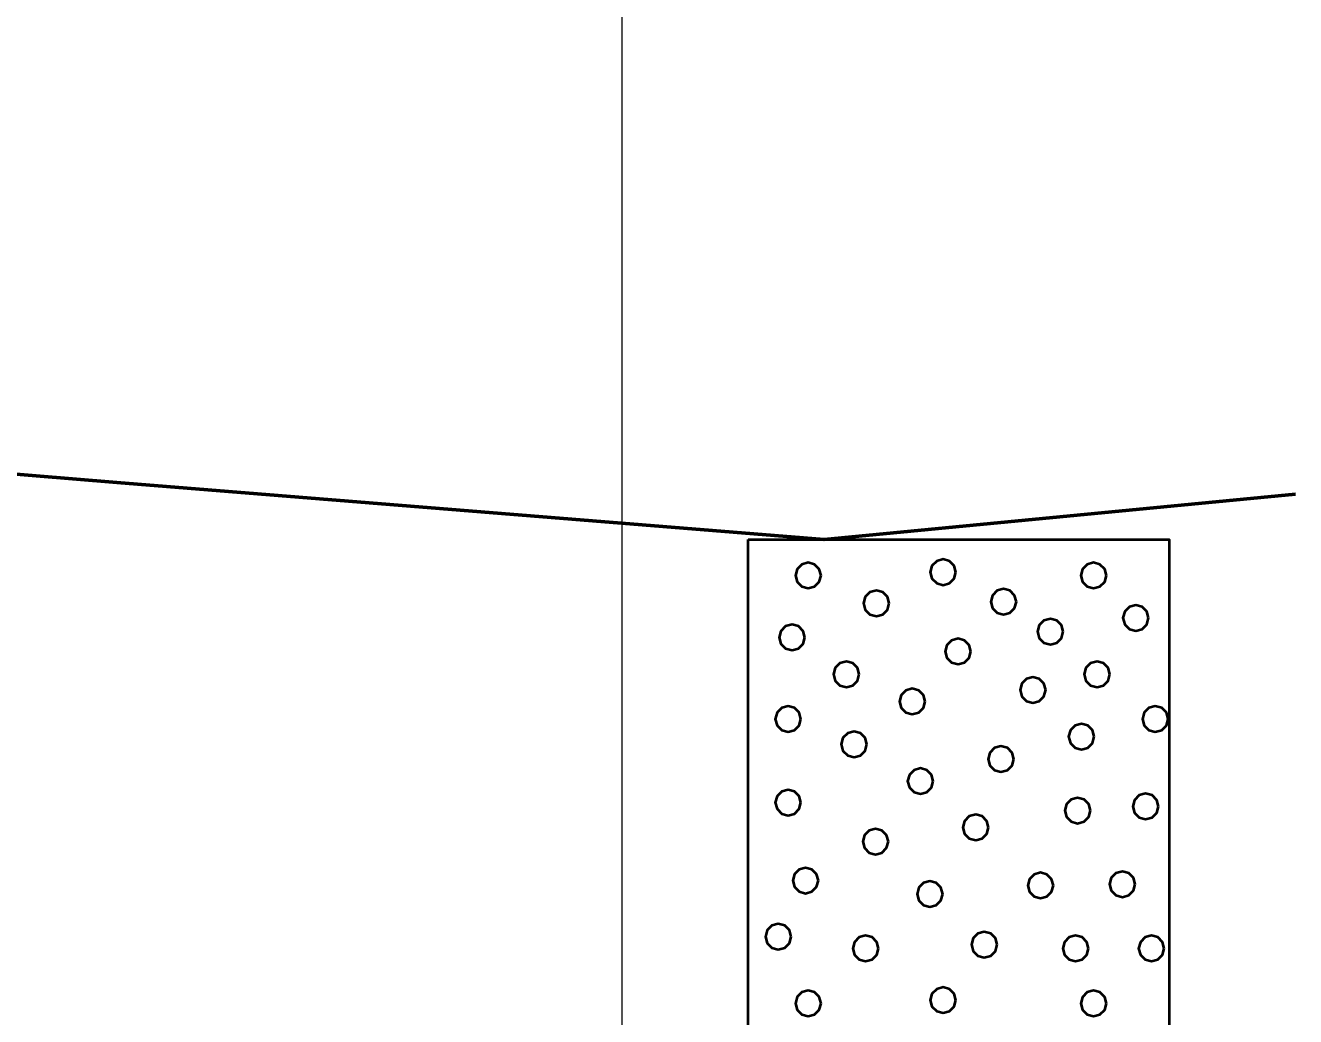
# Model space of a CAD drawing. Extents: x -582 to 653, y -817 to -3.
# Drawn here: x 320.25 to 327.8, y -192.4 to -186.52 of the extents above; entities that cross this region are included whole.
import ezdxf

# ---------------------------------------------------------------- set-up
doc = ezdxf.new("R2010")
doc.units = 0
doc.header["$LTSCALE"] = 0.4
doc.linetypes.add('LONG_DASHED', pattern=[7.5, 6, -1.5])
for name, color, linetype, lineweight in [('26', 7, 'LONG_DASHED', 40), ('27', 7, 'Continuous', 40), ('7', 7, 'Continuous', 13)]:
    doc.layers.add(name, color=color, linetype=linetype, lineweight=lineweight)

msp = doc.modelspace()

# ---------------------------------------------------------------- linework, layer by layer
at = {"layer": '26', "linetype": 'Continuous', "lineweight": 60}
msp.add_lwpolyline([(291.6465, -188.5884), (294.7965, -188.6829), (297.7965, -188.7729), (300.1965, -190.6629), (301.7965, -189.0429), (302.7965, -188.6629), (304.7965, -188.5129), (306.7965, -188.8629), (307.7965, -189.3929), (309.1965, -190.6429), (310.7965, -189.2229), (313.7965, -188.9529), (316.7965, -188.9029), (320.7965, -189.2329), (324.9965, -189.5729), (327.7965, -189.3029)], dxfattribs=at)
at = {"layer": '27'}
for points in [[(324.5465, -189.5729), (327.0465, -189.5729), (327.0465, -216.0729), (324.5465, -216.0729)], [(325.7794, -189.766), (325.7692, -189.7279), (325.7413, -189.7), (325.7032, -189.6898), (325.6651, -189.7), (325.6372, -189.7279), (325.627, -189.766), (325.6372, -189.8041), (325.6651, -189.8319), (325.7032, -189.8422), (325.7413, -189.8319), (325.7692, -189.8041)], [(324.9784, -189.7855), (324.9682, -189.7474), (324.9403, -189.7196), (324.9022, -189.7093), (324.8641, -189.7196), (324.8362, -189.7474), (324.826, -189.7855), (324.8362, -189.8236), (324.8641, -189.8515), (324.9022, -189.8617), (324.9403, -189.8515), (324.9682, -189.8236)], [(326.673, -189.7856), (326.6628, -189.7475), (326.6349, -189.7196), (326.5968, -189.7094), (326.5587, -189.7196), (326.5308, -189.7475), (326.5206, -189.7856), (326.5308, -189.8237), (326.5587, -189.8516), (326.5968, -189.8618), (326.6349, -189.8516), (326.6628, -189.8237)], [(325.3833, -189.9508), (325.3731, -189.9127), (325.3452, -189.8848), (325.3071, -189.8746), (325.269, -189.8848), (325.2411, -189.9127), (325.2309, -189.9508), (325.2411, -189.9889), (325.269, -190.0168), (325.3071, -190.027), (325.3452, -190.0168), (325.3731, -189.9889)], [(326.1384, -189.9418), (326.1282, -189.9037), (326.1003, -189.8758), (326.0622, -189.8656), (326.0241, -189.8758), (325.9962, -189.9037), (325.986, -189.9418), (325.9962, -189.9799), (326.0241, -190.0078), (326.0622, -190.018), (326.1003, -190.0078), (326.1282, -189.9799)], [(326.9239, -190.0377), (326.9137, -189.9996), (326.8858, -189.9717), (326.8477, -189.9615), (326.8096, -189.9717), (326.7817, -189.9996), (326.7715, -190.0377), (326.7817, -190.0758), (326.8096, -190.1037), (326.8477, -190.1139), (326.8858, -190.1037), (326.9137, -190.0758)], [(324.8822, -190.1534), (324.872, -190.1153), (324.8441, -190.0874), (324.806, -190.0772), (324.7679, -190.0874), (324.74, -190.1153), (324.7298, -190.1534), (324.74, -190.1915), (324.7679, -190.2194), (324.806, -190.2296), (324.8441, -190.2194), (324.872, -190.1915)], [(326.4166, -190.1191), (326.4064, -190.081), (326.3785, -190.0531), (326.3404, -190.0429), (326.3023, -190.0531), (326.2744, -190.081), (326.2642, -190.1191), (326.2744, -190.1572), (326.3023, -190.1851), (326.3404, -190.1953), (326.3785, -190.1851), (326.4064, -190.1572)], [(325.8683, -190.2366), (325.8581, -190.1985), (325.8302, -190.1706), (325.7921, -190.1604), (325.754, -190.1706), (325.7261, -190.1985), (325.7159, -190.2366), (325.7261, -190.2747), (325.754, -190.3026), (325.7921, -190.3128), (325.8302, -190.3026), (325.8581, -190.2747)], [(325.2051, -190.3721), (325.1949, -190.334), (325.167, -190.3061), (325.1289, -190.2959), (325.0908, -190.3061), (325.0629, -190.334), (325.0527, -190.3721), (325.0629, -190.4102), (325.0908, -190.438), (325.1289, -190.4483), (325.167, -190.438), (325.1949, -190.4102)], [(326.6938, -190.3721), (326.6836, -190.334), (326.6557, -190.3061), (326.6176, -190.2959), (326.5795, -190.3061), (326.5516, -190.334), (326.5414, -190.3721), (326.5516, -190.4102), (326.5795, -190.438), (326.6176, -190.4483), (326.6557, -190.438), (326.6836, -190.4102)], [(325.5967, -190.5335), (325.5865, -190.4954), (325.5586, -190.4675), (325.5205, -190.4573), (325.4824, -190.4675), (325.4545, -190.4954), (325.4443, -190.5335), (325.4545, -190.5716), (325.4824, -190.5995), (325.5205, -190.6097), (325.5586, -190.5995), (325.5865, -190.5716)], [(326.3124, -190.4649), (326.3022, -190.4268), (326.2743, -190.3989), (326.2362, -190.3887), (326.1981, -190.3989), (326.1702, -190.4268), (326.16, -190.4649), (326.1702, -190.503), (326.1981, -190.5308), (326.2362, -190.5411), (326.2743, -190.5308), (326.3022, -190.503)], [(324.8593, -190.6377), (324.8491, -190.5996), (324.8212, -190.5718), (324.7831, -190.5615), (324.745, -190.5718), (324.7171, -190.5996), (324.7069, -190.6377), (324.7171, -190.6758), (324.745, -190.7037), (324.7831, -190.7139), (324.8212, -190.7037), (324.8491, -190.6758)], [(327.0396, -190.6377), (327.0293, -190.5996), (327.0015, -190.5718), (326.9634, -190.5615), (326.9253, -190.5718), (326.8974, -190.5996), (326.8872, -190.6377), (326.8974, -190.6758), (326.9253, -190.7037), (326.9634, -190.7139), (327.0015, -190.7037), (327.0293, -190.6758)], [(326.601, -190.742), (326.5908, -190.7039), (326.5629, -190.676), (326.5248, -190.6658), (326.4867, -190.676), (326.4588, -190.7039), (326.4486, -190.742), (326.4588, -190.7801), (326.4867, -190.808), (326.5248, -190.8182), (326.5629, -190.808), (326.5908, -190.7801)], [(325.2509, -190.7878), (325.2407, -190.7497), (325.2128, -190.7218), (325.1747, -190.7116), (325.1366, -190.7218), (325.1087, -190.7497), (325.0985, -190.7878), (325.1087, -190.8259), (325.1366, -190.8537), (325.1747, -190.864), (325.2128, -190.8537), (325.2407, -190.8259)], [(326.123, -190.8755), (326.1128, -190.8374), (326.0849, -190.8095), (326.0468, -190.7993), (326.0087, -190.8095), (325.9808, -190.8374), (325.9706, -190.8755), (325.9808, -190.9136), (326.0087, -190.9415), (326.0468, -190.9517), (326.0849, -190.9415), (326.1128, -190.9136)], [(325.645, -191.0064), (325.6348, -190.9683), (325.6069, -190.9404), (325.5688, -190.9302), (325.5307, -190.9404), (325.5028, -190.9683), (325.4926, -191.0064), (325.5028, -191.0445), (325.5307, -191.0724), (325.5688, -191.0826), (325.6069, -191.0724), (325.6348, -191.0445)], [(324.8593, -191.1335), (324.8491, -191.0954), (324.8212, -191.0676), (324.7831, -191.0573), (324.745, -191.0676), (324.7171, -191.0954), (324.7069, -191.1335), (324.7171, -191.1716), (324.745, -191.1995), (324.7831, -191.2097), (324.8212, -191.1995), (324.8491, -191.1716)], [(326.5781, -191.1806), (326.5679, -191.1425), (326.54, -191.1146), (326.5019, -191.1044), (326.4638, -191.1146), (326.4359, -191.1425), (326.4257, -191.1806), (326.4359, -191.2187), (326.4638, -191.2466), (326.5019, -191.2568), (326.54, -191.2466), (326.5679, -191.2187)], [(326.9823, -191.1564), (326.9721, -191.1183), (326.9442, -191.0904), (326.9061, -191.0802), (326.868, -191.0904), (326.8402, -191.1183), (326.8299, -191.1564), (326.8402, -191.1945), (326.868, -191.2224), (326.9061, -191.2326), (326.9442, -191.2224), (326.9721, -191.1945)], [(325.973, -191.281), (325.9628, -191.2429), (325.9349, -191.215), (325.8968, -191.2048), (325.8587, -191.215), (325.8308, -191.2429), (325.8206, -191.281), (325.8308, -191.3191), (325.8587, -191.347), (325.8968, -191.3572), (325.9349, -191.347), (325.9628, -191.3191)], [(325.378, -191.3649), (325.3678, -191.3268), (325.3399, -191.2989), (325.3018, -191.2887), (325.2637, -191.2989), (325.2358, -191.3268), (325.2256, -191.3649), (325.2358, -191.403), (325.2637, -191.4309), (325.3018, -191.4411), (325.3399, -191.4309), (325.3678, -191.403)], [(324.9623, -191.5963), (324.9521, -191.5582), (324.9242, -191.5303), (324.8861, -191.5201), (324.848, -191.5303), (324.8201, -191.5582), (324.8099, -191.5963), (324.8201, -191.6344), (324.848, -191.6623), (324.8861, -191.6725), (324.9242, -191.6623), (324.9521, -191.6344)], [(326.3582, -191.6255), (326.3479, -191.5874), (326.3201, -191.5595), (326.282, -191.5493), (326.2439, -191.5595), (326.216, -191.5874), (326.2058, -191.6255), (326.216, -191.6636), (326.2439, -191.6915), (326.282, -191.7017), (326.3201, -191.6915), (326.3479, -191.6636)], [(326.8438, -191.6179), (326.8336, -191.5798), (326.8057, -191.5519), (326.7676, -191.5417), (326.7295, -191.5519), (326.7016, -191.5798), (326.6914, -191.6179), (326.7016, -191.656), (326.7295, -191.6839), (326.7676, -191.6941), (326.8057, -191.6839), (326.8336, -191.656)], [(325.7009, -191.6764), (325.6907, -191.6383), (325.6628, -191.6104), (325.6247, -191.6002), (325.5866, -191.6104), (325.5587, -191.6383), (325.5485, -191.6764), (325.5587, -191.7145), (325.5866, -191.7424), (325.6247, -191.7526), (325.6628, -191.7424), (325.6907, -191.7145)], [(324.8008, -191.9294), (324.7906, -191.8913), (324.7627, -191.8634), (324.7246, -191.8532), (324.6865, -191.8634), (324.6587, -191.8913), (324.6484, -191.9294), (324.6587, -191.9675), (324.6865, -191.9954), (324.7246, -192.0056), (324.7627, -191.9954), (324.7906, -191.9675)], [(325.3195, -191.9993), (325.3093, -191.9612), (325.2814, -191.9333), (325.2433, -191.9231), (325.2052, -191.9333), (325.1773, -191.9612), (325.1671, -191.9993), (325.1773, -192.0374), (325.2052, -192.0653), (325.2433, -192.0755), (325.2814, -192.0653), (325.3093, -192.0374)], [(326.0238, -191.9764), (326.0136, -191.9383), (325.9857, -191.9104), (325.9476, -191.9002), (325.9095, -191.9104), (325.8816, -191.9383), (325.8714, -191.9764), (325.8816, -192.0145), (325.9095, -192.0424), (325.9476, -192.0526), (325.9857, -192.0424), (326.0136, -192.0145)], [(326.5666, -191.9993), (326.5564, -191.9612), (326.5285, -191.9333), (326.4904, -191.9231), (326.4523, -191.9333), (326.4245, -191.9612), (326.4142, -191.9993), (326.4245, -192.0374), (326.4523, -192.0653), (326.4904, -192.0755), (326.5285, -192.0653), (326.5564, -192.0374)], [(327.0167, -191.9993), (327.0065, -191.9612), (326.9786, -191.9333), (326.9405, -191.9231), (326.9024, -191.9333), (326.8745, -191.9612), (326.8643, -191.9993), (326.8745, -192.0374), (326.9024, -192.0653), (326.9405, -192.0755), (326.9786, -192.0653), (327.0065, -192.0374)], [(324.9784, -192.3255), (324.9682, -192.2874), (324.9403, -192.2596), (324.9022, -192.2493), (324.8641, -192.2596), (324.8362, -192.2874), (324.826, -192.3255), (324.8362, -192.3636), (324.8641, -192.3915), (324.9022, -192.4017), (324.9403, -192.3915), (324.9682, -192.3636)], [(325.7794, -192.306), (325.7692, -192.2679), (325.7413, -192.24), (325.7032, -192.2298), (325.6651, -192.24), (325.6372, -192.2679), (325.627, -192.306), (325.6372, -192.3441), (325.6651, -192.3719), (325.7032, -192.3822), (325.7413, -192.3719), (325.7692, -192.3441)], [(326.673, -192.3256), (326.6628, -192.2875), (326.6349, -192.2596), (326.5968, -192.2494), (326.5587, -192.2596), (326.5308, -192.2875), (326.5206, -192.3256), (326.5308, -192.3637), (326.5587, -192.3916), (326.5968, -192.4018), (326.6349, -192.3916), (326.6628, -192.3637)]]:
    msp.add_lwpolyline(points, close=True, dxfattribs=at)
at = {"layer": '7'}
msp.add_line((323.7965, -315.4816), (323.7965, -169.1034), dxfattribs=at)

doc.saveas('drawing.dxf')
